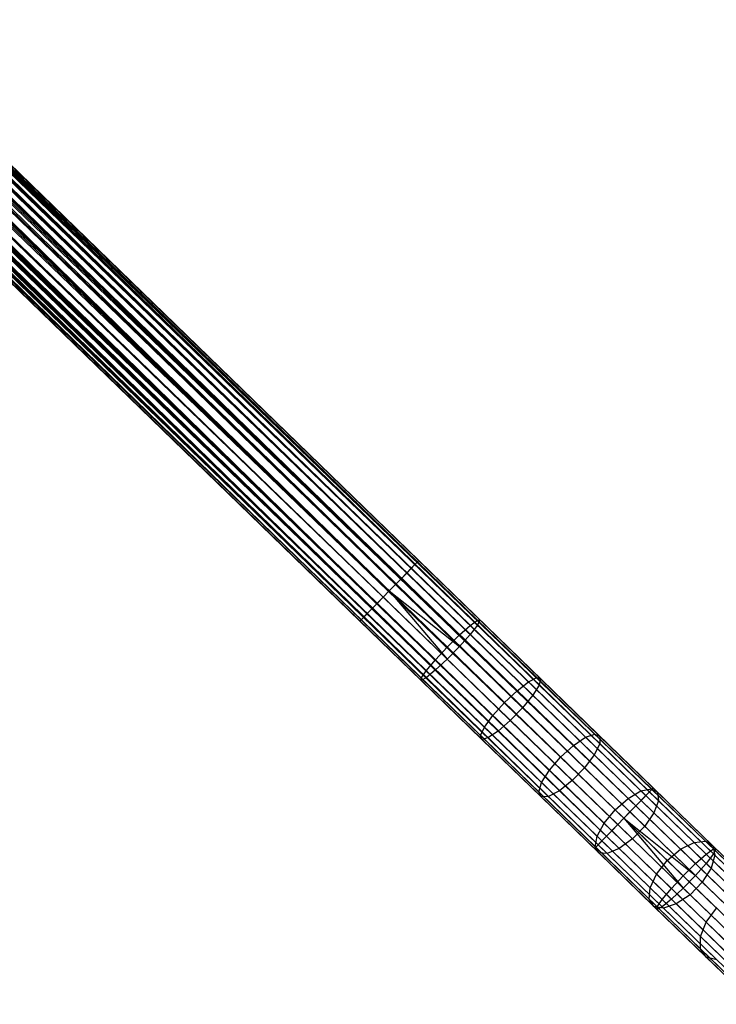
# Model space of a CAD drawing. Extents: x -189 to 189, y -189 to 189.
# Tile 369 of 591: x 107 to 123, y -122 to -98. Entities that reach past the tile are written whole.
import ezdxf

# ---------------------------------------------------------------- set-up
doc = ezdxf.new("R2010")
doc.units = 0
doc.header["$LTSCALE"] = 25.4
doc.layers.get('0').update_dxf_attribs({"linetype": 'CONTINUOUS'})

# ---------------------------------------------------------------- blocks, each defined once
blk = doc.blocks.new('CAMELEON-KENAI-C-12244_STL')
at = {"color": 0}
for p, q in [((121.585, -116.66, -9), (31.731, -29.414, -9.191)), ((121.585, -116.66, -9), (31.731, -29.414, -9.191)), ((121.674, -116.567, -9.395), (31.731, -29.414, -9.809)), ((121.674, -116.567, -9.395), (31.731, -29.414, -9.809)), ((121.644, -116.599, -9.809), (31.731, -29.414, -9.809)), ((121.644, -116.599, -9.809), (31.731, -29.414, -9.809)), ((121.674, -116.567, -9.395), (31.762, -29.382, -9.395)), ((121.674, -116.567, -9.395), (31.762, -29.382, -9.605)), ((121.585, -116.66, -9), (31.762, -29.382, -9.395)), ((121.585, -116.66, -9), (31.762, -29.382, -9.395)), ((121.674, -116.567, -9.395), (31.762, -29.382, -9.395)), ((121.674, -116.567, -9.395), (31.762, -29.382, -9.605)), ((31.478, -29.674, -8.691), (121.391, -116.859, -8.691)), ((31.478, -29.674, -8.691), (121.391, -116.859, -8.691)), ((31.478, -29.674, -8.691), (121.126, -117.132, -8.522)), ((31.478, -29.674, -8.691), (121.126, -117.132, -8.522)), ((121.499, -116.748, -10.169), (31.478, -29.674, -10.309)), ((121.499, -116.748, -10.169), (31.478, -29.674, -10.309)), ((121.265, -116.989, -10.414), (31.478, -29.674, -10.309)), ((121.265, -116.989, -10.414), (31.478, -29.674, -10.309)), ((31.587, -29.563, -8.831), (121.585, -116.66, -9)), ((31.587, -29.563, -8.831), (121.585, -116.66, -9)), ((31.587, -29.563, -8.831), (121.391, -116.859, -8.691)), ((31.587, -29.563, -8.831), (121.391, -116.859, -8.691)), ((121.644, -116.599, -9.809), (31.587, -29.563, -10.169)), ((121.644, -116.599, -9.809), (31.587, -29.563, -10.169)), ((121.499, -116.748, -10.169), (31.587, -29.563, -10.169)), ((121.499, -116.748, -10.169), (31.587, -29.563, -10.169)), ((31.672, -29.475, -9), (121.585, -116.66, -9)), ((31.672, -29.475, -9), (121.585, -116.66, -9)), ((121.644, -116.599, -9.809), (31.672, -29.475, -10)), ((121.644, -116.599, -9.809), (31.672, -29.475, -10)), ((31.352, -29.804, -8.586), (121.126, -117.132, -8.522)), ((31.352, -29.804, -8.586), (121.126, -117.132, -8.522)), ((121.265, -116.989, -10.414), (31.352, -29.804, -10.414)), ((121.265, -116.989, -10.414), (31.352, -29.804, -10.414)), ((31.069, -30.096, -8.5), (120.982, -117.281, -8.5)), ((31.069, -30.096, -8.5), (120.982, -117.281, -8.5)), ((31.069, -30.096, -10.5), (120.982, -117.281, -10.5)), ((31.069, -30.096, -10.5), (120.982, -117.281, -10.5)), ((31.069, -30.096, -10.5), (121.265, -116.989, -10.414)), ((31.069, -30.096, -10.5), (121.265, -116.989, -10.414)), ((121.126, -117.132, -8.522), (31.214, -29.947, -8.522)), ((121.126, -117.132, -8.522), (31.214, -29.947, -8.522)), ((31.214, -29.947, -10.478), (121.265, -116.989, -10.414)), ((31.214, -29.947, -10.478), (121.265, -116.989, -10.414)), ((30.925, -30.246, -8.522), (120.837, -117.431, -8.522)), ((30.925, -30.246, -8.522), (120.837, -117.431, -8.522)), ((30.925, -30.246, -8.522), (120.573, -117.703, -8.691)), ((30.925, -30.246, -8.522), (120.573, -117.703, -8.691)), ((30.925, -30.246, -10.478), (120.982, -117.281, -10.5)), ((30.925, -30.246, -10.478), (120.982, -117.281, -10.5)), ((120.699, -117.573, -10.414), (30.66, -30.518, -10.309)), ((120.699, -117.573, -10.414), (30.66, -30.518, -10.309)), ((120.573, -117.703, -8.691), (30.66, -30.518, -8.691)), ((30.66, -30.518, -8.691), (120.379, -117.903, -9)), ((30.66, -30.518, -8.691), (120.379, -117.903, -9)), ((120.573, -117.703, -8.691), (30.66, -30.518, -8.691)), ((120.699, -117.573, -10.414), (30.786, -30.388, -10.414)), ((30.786, -30.388, -10.414), (120.982, -117.281, -10.5)), ((120.699, -117.573, -10.414), (30.786, -30.388, -10.414)), ((30.786, -30.388, -8.586), (120.573, -117.703, -8.691)), ((30.786, -30.388, -8.586), (120.573, -117.703, -8.691)), ((30.786, -30.388, -10.414), (120.982, -117.281, -10.5)), ((120.32, -117.964, -9.809), (30.377, -30.81, -9.605)), ((120.32, -117.964, -9.809), (30.377, -30.81, -9.395)), ((120.32, -117.964, -9.809), (30.377, -30.81, -9.605)), ((120.32, -117.964, -9.809), (30.377, -30.81, -9.395)), ((120.289, -117.995, -9.395), (30.377, -30.81, -9.395)), ((120.289, -117.995, -9.395), (30.377, -30.81, -9.395)), ((120.464, -117.815, -10.169), (30.407, -30.779, -9.809)), ((120.464, -117.815, -10.169), (30.407, -30.779, -9.809)), ((120.32, -117.964, -9.809), (30.407, -30.779, -9.809)), ((120.32, -117.964, -9.809), (30.407, -30.779, -9.809)), ((120.289, -117.995, -9.395), (30.407, -30.779, -9.191)), ((120.289, -117.995, -9.395), (30.407, -30.779, -9.191)), ((120.379, -117.903, -9), (30.407, -30.779, -9.191)), ((120.379, -117.903, -9), (30.407, -30.779, -9.191)), ((120.464, -117.815, -10.169), (30.466, -30.718, -10)), ((120.464, -117.815, -10.169), (30.466, -30.718, -10)), ((120.379, -117.903, -9), (30.466, -30.718, -9)), ((120.379, -117.903, -9), (30.466, -30.718, -9)), ((120.699, -117.573, -10.414), (30.552, -30.63, -10.169)), ((120.699, -117.573, -10.414), (30.552, -30.63, -10.169)), ((120.464, -117.815, -10.169), (30.552, -30.63, -10.169)), ((120.464, -117.815, -10.169), (30.552, -30.63, -10.169)), ((30.552, -30.63, -8.831), (120.379, -117.903, -9)), ((30.552, -30.63, -8.831), (120.379, -117.903, -9)), ((45.456, -42.84, -160), (116.062, -111.305, -160)), ((45.456, -42.84, -160), (116.062, -111.305, -160)), ((45.456, -42.84, -159), (115.977, -111.393, -158.831)), ((45.456, -42.84, -159), (115.977, -111.393, -158.831)), ((45.515, -42.779, -159.809), (116.062, -111.305, -160)), ((45.515, -42.779, -159.809), (116.062, -111.305, -160)), ((45.515, -42.779, -159.809), (116.152, -111.213, -159.605)), ((45.515, -42.779, -159.809), (116.152, -111.213, -159.605)), ((45.515, -42.779, -159.191), (116.122, -111.244, -159.191)), ((45.515, -42.779, -159.191), (116.122, -111.244, -159.191)), ((45.515, -42.779, -159.191), (115.977, -111.393, -158.831)), ((45.515, -42.779, -159.191), (115.977, -111.393, -158.831)), ((45.545, -42.748, -159.605), (116.152, -111.213, -159.605)), ((45.545, -42.748, -159.605), (116.152, -111.213, -159.605)), ((45.545, -42.748, -159.605), (116.122, -111.244, -159.191)), ((45.545, -42.748, -159.605), (116.122, -111.244, -159.191)), ((45.545, -42.748, -159.395), (116.122, -111.244, -159.191)), ((45.545, -42.748, -159.395), (116.122, -111.244, -159.191)), ((45.262, -43.04, -160.309), (115.869, -111.505, -160.309)), ((45.262, -43.04, -160.309), (115.869, -111.505, -160.309)), ((45.262, -43.04, -158.691), (115.743, -111.635, -158.586)), ((45.262, -43.04, -158.691), (115.743, -111.635, -158.586)), ((45.371, -42.929, -160.169), (115.869, -111.505, -160.309)), ((45.371, -42.929, -160.169), (115.869, -111.505, -160.309)), ((45.371, -42.929, -160.169), (116.062, -111.305, -160)), ((45.371, -42.929, -160.169), (116.062, -111.305, -160)), ((45.371, -42.929, -158.831), (115.977, -111.393, -158.831)), ((45.371, -42.929, -158.831), (115.977, -111.393, -158.831)), ((45.371, -42.929, -158.831), (115.743, -111.635, -158.586)), ((45.371, -42.929, -158.831), (115.743, -111.635, -158.586)), ((44.998, -43.313, -160.478), (115.604, -111.777, -160.478)), ((44.998, -43.313, -160.478), (115.604, -111.777, -160.478)), ((44.998, -43.313, -158.522), (115.46, -111.927, -158.5)), ((44.998, -43.313, -158.522), (115.46, -111.927, -158.5)), ((45.136, -43.17, -160.414), (115.604, -111.777, -160.478)), ((45.136, -43.17, -160.414), (115.604, -111.777, -160.478)), ((45.136, -43.17, -160.414), (115.869, -111.505, -160.309)), ((45.136, -43.17, -160.414), (115.869, -111.505, -160.309)), ((45.136, -43.17, -158.586), (115.743, -111.635, -158.586)), ((45.136, -43.17, -158.586), (115.743, -111.635, -158.586)), ((45.136, -43.17, -158.586), (115.46, -111.927, -158.5)), ((45.136, -43.17, -158.586), (115.46, -111.927, -158.5)), ((115.46, -111.927, -158.5), (44.853, -43.462, -158.5)), ((44.853, -43.462, -158.5), (115.176, -112.219, -158.586)), ((44.853, -43.462, -158.5), (115.176, -112.219, -158.586)), ((44.853, -43.462, -160.5), (115.46, -111.927, -160.5)), ((44.853, -43.462, -160.5), (115.46, -111.927, -160.5)), ((115.46, -111.927, -158.5), (44.853, -43.462, -158.5)), ((44.57, -43.754, -158.586), (115.176, -112.219, -158.586)), ((44.57, -43.754, -158.586), (115.176, -112.219, -158.586)), ((44.57, -43.754, -158.586), (114.942, -112.46, -158.831)), ((44.57, -43.754, -158.586), (114.942, -112.46, -158.831)), ((44.57, -43.754, -160.414), (115.05, -112.349, -160.309)), ((44.57, -43.754, -160.414), (115.05, -112.349, -160.309)), ((44.57, -43.754, -160.414), (115.315, -112.076, -160.478)), ((44.57, -43.754, -160.414), (115.315, -112.076, -160.478)), ((44.708, -43.611, -158.522), (115.176, -112.219, -158.586)), ((44.708, -43.611, -158.522), (115.176, -112.219, -158.586)), ((44.708, -43.611, -160.478), (115.315, -112.076, -160.478)), ((44.708, -43.611, -160.478), (115.315, -112.076, -160.478)), ((44.336, -43.996, -158.831), (114.942, -112.46, -158.831)), ((44.336, -43.996, -158.831), (114.942, -112.46, -158.831)), ((44.336, -43.996, -158.831), (114.798, -112.61, -159.191)), ((44.336, -43.996, -158.831), (114.798, -112.61, -159.191)), ((44.336, -43.996, -160.169), (114.857, -112.548, -160)), ((44.336, -43.996, -160.169), (114.857, -112.548, -160)), ((44.336, -43.996, -160.169), (115.05, -112.349, -160.309)), ((44.336, -43.996, -160.169), (115.05, -112.349, -160.309)), ((44.444, -43.884, -158.691), (114.942, -112.46, -158.831)), ((44.444, -43.884, -158.691), (114.942, -112.46, -158.831)), ((44.444, -43.884, -160.309), (115.05, -112.349, -160.309)), ((44.444, -43.884, -160.309), (115.05, -112.349, -160.309)), ((44.161, -44.176, -159.395), (114.767, -112.641, -159.605)), ((44.161, -44.176, -159.395), (114.767, -112.641, -159.605)), ((44.161, -44.176, -159.605), (114.767, -112.641, -159.605)), ((44.161, -44.176, -159.605), (114.767, -112.641, -159.605)), ((44.191, -44.145, -159.191), (114.798, -112.61, -159.191)), ((44.191, -44.145, -159.191), (114.798, -112.61, -159.191)), ((44.191, -44.145, -159.191), (114.767, -112.641, -159.605)), ((44.191, -44.145, -159.191), (114.767, -112.641, -159.605)), ((44.191, -44.145, -159.809), (114.767, -112.641, -159.605)), ((44.191, -44.145, -159.809), (114.767, -112.641, -159.605)), ((44.191, -44.145, -159.809), (114.857, -112.548, -160)), ((44.191, -44.145, -159.809), (114.857, -112.548, -160)), ((44.25, -44.084, -159), (114.798, -112.61, -159.191)), ((44.25, -44.084, -159), (114.798, -112.61, -159.191)), ((44.25, -44.084, -160), (114.857, -112.548, -160)), ((44.25, -44.084, -160), (114.857, -112.548, -160)), ((116.122, -111.244, -159.191), (115.977, -111.393, -158.831)), ((116.122, -111.244, -159.191), (115.977, -111.393, -158.831)), ((116.062, -111.305, -160), (116.152, -111.213, -159.605)), ((116.062, -111.305, -160), (116.152, -111.213, -159.605)), ((116.152, -111.213, -159.605), (116.122, -111.244, -159.191)), ((116.152, -111.213, -159.605), (116.122, -111.244, -159.191)), ((116.122, -111.244, -159.191), (117.534, -112.613, -159.092)), ((116.122, -111.244, -159.191), (117.534, -112.613, -159.092)), ((116.152, -111.213, -159.605), (117.594, -112.611, -159.504)), ((116.152, -111.213, -159.605), (117.594, -112.611, -159.504)), ((115.604, -111.777, -160.478), (115.869, -111.505, -160.309)), ((115.604, -111.777, -160.478), (115.869, -111.505, -160.309)), ((115.977, -111.393, -158.831), (115.743, -111.635, -158.586)), ((115.977, -111.393, -158.831), (115.743, -111.635, -158.586)), ((115.869, -111.505, -160.309), (116.062, -111.305, -160)), ((115.869, -111.505, -160.309), (116.062, -111.305, -160)), ((115.869, -111.505, -160.309), (117.361, -112.952, -160.205)), ((115.869, -111.505, -160.309), (117.361, -112.952, -160.205)), ((115.977, -111.393, -158.831), (117.363, -112.738, -158.734)), ((115.977, -111.393, -158.831), (117.363, -112.738, -158.734)), ((116.062, -111.305, -160), (117.533, -112.731, -159.897)), ((116.062, -111.305, -160), (117.533, -112.731, -159.897)), ((115.743, -111.635, -158.586), (115.46, -111.927, -158.5)), ((115.743, -111.635, -158.586), (115.46, -111.927, -158.5)), ((115.743, -111.635, -158.586), (117.112, -112.962, -158.491)), ((115.743, -111.635, -158.586), (117.112, -112.962, -158.491)), ((115.46, -111.927, -158.5), (115.176, -112.219, -158.586)), ((115.46, -111.927, -158.5), (115.176, -112.219, -158.586)), ((115.315, -112.076, -160.478), (115.46, -111.927, -160.5)), ((115.315, -112.076, -160.478), (115.46, -111.927, -160.5)), ((115.46, -111.927, -160.5), (115.604, -111.777, -160.478)), ((115.46, -111.927, -160.5), (115.604, -111.777, -160.478)), ((115.46, -111.927, -160.5), (116.819, -113.535, -160.373)), ((115.46, -111.927, -160.5), (116.819, -113.535, -160.373)), ((115.46, -111.927, -160.5), (117.109, -113.236, -160.373)), ((115.46, -111.927, -160.5), (117.109, -113.236, -160.373)), ((115.46, -111.927, -158.5), (116.822, -113.248, -158.405)), ((115.46, -111.927, -158.5), (116.822, -113.248, -158.405)), ((115.604, -111.777, -160.478), (117.109, -113.236, -160.373)), ((115.604, -111.777, -160.478), (117.109, -113.236, -160.373)), ((115.176, -112.219, -158.586), (114.942, -112.46, -158.831)), ((115.176, -112.219, -158.586), (114.942, -112.46, -158.831)), ((115.05, -112.349, -160.309), (115.315, -112.076, -160.478)), ((115.05, -112.349, -160.309), (115.315, -112.076, -160.478)), ((115.176, -112.219, -158.586), (116.545, -113.546, -158.491)), ((115.176, -112.219, -158.586), (116.545, -113.546, -158.491)), ((115.315, -112.076, -160.478), (116.819, -113.535, -160.373)), ((115.315, -112.076, -160.478), (116.819, -113.535, -160.373)), ((114.942, -112.46, -158.831), (114.798, -112.61, -159.191)), ((114.942, -112.46, -158.831), (114.798, -112.61, -159.191)), ((114.857, -112.548, -160), (115.05, -112.349, -160.309)), ((114.857, -112.548, -160), (115.05, -112.349, -160.309)), ((114.942, -112.46, -158.831), (116.329, -113.805, -158.734)), ((114.942, -112.46, -158.831), (116.329, -113.805, -158.734)), ((115.05, -112.349, -160.309), (116.543, -113.796, -160.205)), ((115.05, -112.349, -160.309), (116.543, -113.796, -160.205)), ((114.767, -112.641, -159.605), (114.857, -112.548, -160)), ((114.767, -112.641, -159.605), (114.857, -112.548, -160)), ((114.798, -112.61, -159.191), (114.767, -112.641, -159.605)), ((114.798, -112.61, -159.191), (114.767, -112.641, -159.605)), ((114.767, -112.641, -159.605), (116.209, -114.039, -159.504)), ((114.767, -112.641, -159.605), (116.209, -114.039, -159.504)), ((114.798, -112.61, -159.191), (116.21, -113.979, -159.092)), ((114.798, -112.61, -159.191), (116.21, -113.979, -159.092)), ((114.857, -112.548, -160), (116.327, -113.974, -159.897)), ((114.857, -112.548, -160), (116.327, -113.974, -159.897)), ((117.363, -112.738, -158.734), (117.534, -112.613, -159.092)), ((117.363, -112.738, -158.734), (117.534, -112.613, -159.092)), ((117.594, -112.611, -159.504), (117.533, -112.731, -159.897)), ((117.594, -112.611, -159.504), (117.533, -112.731, -159.897)), ((117.534, -112.613, -159.092), (117.594, -112.611, -159.504)), ((117.534, -112.613, -159.092), (117.594, -112.611, -159.504)), ((118.932, -113.969, -158.798), (117.534, -112.613, -159.092)), ((118.932, -113.969, -158.798), (117.534, -112.613, -159.092)), ((119.021, -113.995, -159.203), (117.594, -112.611, -159.504)), ((119.021, -113.995, -159.203), (117.594, -112.611, -159.504)), ((117.112, -112.962, -158.491), (117.363, -112.738, -158.734)), ((117.112, -112.962, -158.491), (117.363, -112.738, -158.734)), ((117.533, -112.731, -159.897), (117.361, -112.952, -160.205)), ((117.533, -112.731, -159.897), (117.361, -112.952, -160.205)), ((118.736, -114.068, -158.445), (117.363, -112.738, -158.734)), ((118.736, -114.068, -158.445), (117.363, -112.738, -158.734)), ((118.988, -114.142, -159.591), (117.533, -112.731, -159.897)), ((118.988, -114.142, -159.591), (117.533, -112.731, -159.897)), ((116.822, -113.248, -158.405), (117.112, -112.962, -158.491)), ((116.822, -113.248, -158.405), (117.112, -112.962, -158.491)), ((117.361, -112.952, -160.205), (117.109, -113.236, -160.373)), ((117.361, -112.952, -160.205), (117.109, -113.236, -160.373)), ((118.467, -114.276, -158.206), (117.112, -112.962, -158.491)), ((118.467, -114.276, -158.206), (117.112, -112.962, -158.491)), ((118.839, -114.385, -159.894), (117.361, -112.952, -160.205)), ((118.839, -114.385, -159.894), (117.361, -112.952, -160.205)), ((116.545, -113.546, -158.491), (116.822, -113.248, -158.405)), ((116.545, -113.546, -158.491), (116.822, -113.248, -158.405)), ((117.109, -113.236, -160.373), (116.819, -113.535, -160.373)), ((117.109, -113.236, -160.373), (116.819, -113.535, -160.373)), ((116.822, -113.248, -158.405), (118.171, -114.556, -158.121)), ((116.822, -113.248, -158.405), (118.171, -114.556, -158.121)), ((118.598, -114.681, -160.059), (117.109, -113.236, -160.373)), ((118.598, -114.681, -160.059), (117.109, -113.236, -160.373)), ((116.329, -113.805, -158.734), (116.545, -113.546, -158.491)), ((116.329, -113.805, -158.734), (116.545, -113.546, -158.491)), ((116.819, -113.535, -160.373), (116.543, -113.796, -160.205)), ((116.819, -113.535, -160.373), (116.543, -113.796, -160.205)), ((117.9, -114.86, -158.206), (116.545, -113.546, -158.491)), ((117.9, -114.86, -158.206), (116.545, -113.546, -158.491)), ((118.309, -114.979, -160.059), (116.819, -113.535, -160.373)), ((118.309, -114.979, -160.059), (116.819, -113.535, -160.373)), ((116.21, -113.979, -159.092), (116.329, -113.805, -158.734)), ((116.21, -113.979, -159.092), (116.329, -113.805, -158.734)), ((116.543, -113.796, -160.205), (116.327, -113.974, -159.897)), ((116.543, -113.796, -160.205), (116.327, -113.974, -159.897)), ((117.701, -115.135, -158.445), (116.329, -113.805, -158.734)), ((117.701, -115.135, -158.445), (116.329, -113.805, -158.734)), ((118.02, -115.228, -159.894), (116.543, -113.796, -160.205)), ((118.02, -115.228, -159.894), (116.543, -113.796, -160.205)), ((116.327, -113.974, -159.897), (116.209, -114.039, -159.504)), ((116.327, -113.974, -159.897), (116.209, -114.039, -159.504)), ((116.209, -114.039, -159.504), (116.21, -113.979, -159.092)), ((116.209, -114.039, -159.504), (116.21, -113.979, -159.092)), ((117.637, -115.423, -159.203), (116.209, -114.039, -159.504)), ((117.637, -115.423, -159.203), (116.209, -114.039, -159.504)), ((117.608, -115.335, -158.798), (116.21, -113.979, -159.092)), ((117.608, -115.335, -158.798), (116.21, -113.979, -159.092)), ((117.782, -115.385, -159.591), (116.327, -113.974, -159.897)), ((117.782, -115.385, -159.591), (116.327, -113.974, -159.897)), ((118.467, -114.276, -158.206), (118.736, -114.068, -158.445)), ((118.467, -114.276, -158.206), (118.736, -114.068, -158.445)), ((118.736, -114.068, -158.445), (118.932, -113.969, -158.798)), ((118.736, -114.068, -158.445), (118.932, -113.969, -158.798)), ((120.081, -115.373, -157.966), (118.736, -114.068, -158.445)), ((120.081, -115.373, -157.966), (118.736, -114.068, -158.445)), ((118.932, -113.969, -158.798), (119.021, -113.995, -159.203)), ((120.302, -115.297, -158.31), (118.932, -113.969, -158.798)), ((120.302, -115.297, -158.31), (118.932, -113.969, -158.798)), ((118.932, -113.969, -158.798), (119.021, -113.995, -159.203)), ((119.021, -113.995, -159.203), (118.988, -114.142, -159.591)), ((119.021, -113.995, -159.203), (118.988, -114.142, -159.591)), ((120.42, -115.351, -158.705), (119.021, -113.995, -159.203)), ((120.42, -115.351, -158.705), (119.021, -113.995, -159.203)), ((118.171, -114.556, -158.121), (118.467, -114.276, -158.206)), ((118.171, -114.556, -158.121), (118.467, -114.276, -158.206)), ((119.795, -115.564, -157.733), (118.467, -114.276, -158.206)), ((119.795, -115.564, -157.733), (118.467, -114.276, -158.206)), ((118.988, -114.142, -159.591), (118.839, -114.385, -159.894)), ((118.988, -114.142, -159.591), (118.839, -114.385, -159.894)), ((120.414, -115.525, -159.083), (118.988, -114.142, -159.591)), ((120.414, -115.525, -159.083), (118.988, -114.142, -159.591)), ((118.839, -114.385, -159.894), (118.598, -114.681, -160.059)), ((118.839, -114.385, -159.894), (118.598, -114.681, -160.059)), ((120.286, -115.788, -159.378), (118.839, -114.385, -159.894)), ((120.286, -115.788, -159.378), (118.839, -114.385, -159.894)), ((117.9, -114.86, -158.206), (118.171, -114.556, -158.121)), ((117.9, -114.86, -158.206), (118.171, -114.556, -158.121)), ((118.171, -114.556, -158.121), (119.493, -115.838, -157.65)), ((118.171, -114.556, -158.121), (119.493, -115.838, -157.65)), ((118.598, -114.681, -160.059), (118.309, -114.979, -160.059)), ((118.598, -114.681, -160.059), (118.309, -114.979, -160.059)), ((120.058, -116.096, -159.54), (118.598, -114.681, -160.059)), ((120.058, -116.096, -159.54), (118.598, -114.681, -160.059)), ((117.701, -115.135, -158.445), (117.9, -114.86, -158.206)), ((117.701, -115.135, -158.445), (117.9, -114.86, -158.206)), ((119.228, -116.148, -157.733), (117.9, -114.86, -158.206)), ((119.228, -116.148, -157.733), (117.9, -114.86, -158.206)), ((118.309, -114.979, -160.059), (118.02, -115.228, -159.894)), ((118.309, -114.979, -160.059), (118.02, -115.228, -159.894)), ((119.768, -116.394, -159.54), (118.309, -114.979, -160.059)), ((119.768, -116.394, -159.54), (118.309, -114.979, -160.059)), ((117.608, -115.335, -158.798), (117.701, -115.135, -158.445)), ((117.608, -115.335, -158.798), (117.701, -115.135, -158.445)), ((119.046, -116.44, -157.966), (117.701, -115.135, -158.445)), ((119.046, -116.44, -157.966), (117.701, -115.135, -158.445)), ((118.02, -115.228, -159.894), (117.782, -115.385, -159.591)), ((118.02, -115.228, -159.894), (117.782, -115.385, -159.591)), ((119.468, -116.632, -159.378), (118.02, -115.228, -159.894)), ((119.468, -116.632, -159.378), (118.02, -115.228, -159.894)), ((117.637, -115.423, -159.203), (117.608, -115.335, -158.798)), ((118.978, -116.663, -158.31), (117.608, -115.335, -158.798)), ((117.637, -115.423, -159.203), (117.608, -115.335, -158.798)), ((118.978, -116.663, -158.31), (117.608, -115.335, -158.798)), ((117.782, -115.385, -159.591), (117.637, -115.423, -159.203)), ((117.782, -115.385, -159.591), (117.637, -115.423, -159.203)), ((119.035, -116.779, -158.705), (117.637, -115.423, -159.203)), ((119.035, -116.779, -158.705), (117.637, -115.423, -159.203)), ((119.209, -116.768, -159.083), (117.782, -115.385, -159.591)), ((119.209, -116.768, -159.083), (117.782, -115.385, -159.591)), ((119.795, -115.564, -157.733), (120.081, -115.373, -157.966)), ((119.795, -115.564, -157.733), (120.081, -115.373, -157.966)), ((120.081, -115.373, -157.966), (120.302, -115.297, -158.31)), ((120.081, -115.373, -157.966), (120.302, -115.297, -158.31)), ((121.385, -116.637, -157.303), (120.081, -115.373, -157.966)), ((121.385, -116.637, -157.303), (120.081, -115.373, -157.966)), ((120.302, -115.297, -158.31), (120.42, -115.351, -158.705)), ((121.63, -116.585, -157.635), (120.302, -115.297, -158.31)), ((121.63, -116.585, -157.635), (120.302, -115.297, -158.31)), ((120.302, -115.297, -158.31), (120.42, -115.351, -158.705)), ((120.42, -115.351, -158.705), (120.414, -115.525, -159.083)), ((120.42, -115.351, -158.705), (120.414, -115.525, -159.083)), ((121.776, -116.666, -158.015), (120.42, -115.351, -158.705)), ((121.776, -116.666, -158.015), (120.42, -115.351, -158.705)), ((119.493, -115.838, -157.65), (119.795, -115.564, -157.733)), ((119.493, -115.838, -157.65), (119.795, -115.564, -157.733)), ((121.082, -116.812, -157.078), (119.795, -115.564, -157.733)), ((121.082, -116.812, -157.078), (119.795, -115.564, -157.733)), ((120.414, -115.525, -159.083), (120.286, -115.788, -159.378)), ((120.414, -115.525, -159.083), (120.286, -115.788, -159.378)), ((121.797, -116.866, -158.38), (120.414, -115.525, -159.083)), ((121.797, -116.866, -158.38), (120.414, -115.525, -159.083)), ((119.228, -116.148, -157.733), (119.493, -115.838, -157.65)), ((119.228, -116.148, -157.733), (119.493, -115.838, -157.65)), ((119.493, -115.838, -157.65), (120.775, -117.081, -156.998)), ((119.493, -115.838, -157.65), (120.775, -117.081, -156.998)), ((120.286, -115.788, -159.378), (120.058, -116.096, -159.54)), ((120.286, -115.788, -159.378), (120.058, -116.096, -159.54)), ((121.69, -117.149, -158.664), (120.286, -115.788, -159.378)), ((121.69, -117.149, -158.664), (120.286, -115.788, -159.378)), ((119.046, -116.44, -157.966), (119.228, -116.148, -157.733)), ((119.046, -116.44, -157.966), (119.228, -116.148, -157.733)), ((120.516, -117.396, -157.078), (119.228, -116.148, -157.733)), ((120.516, -117.396, -157.078), (119.228, -116.148, -157.733)), ((120.058, -116.096, -159.54), (119.768, -116.394, -159.54)), ((120.058, -116.096, -159.54), (119.768, -116.394, -159.54)), ((121.473, -117.468, -158.82), (120.058, -116.096, -159.54)), ((121.473, -117.468, -158.82), (120.058, -116.096, -159.54)), ((119.768, -116.394, -159.54), (119.468, -116.632, -159.378)), ((119.768, -116.394, -159.54), (119.468, -116.632, -159.378)), ((121.183, -117.766, -158.82), (119.768, -116.394, -159.54)), ((121.183, -117.766, -158.82), (119.768, -116.394, -159.54)), ((118.978, -116.663, -158.31), (119.046, -116.44, -157.966)), ((118.978, -116.663, -158.31), (119.046, -116.44, -157.966)), ((120.35, -117.704, -157.303), (119.046, -116.44, -157.966)), ((120.35, -117.704, -157.303), (119.046, -116.44, -157.966)), ((119.468, -116.632, -159.378), (119.209, -116.768, -159.083)), ((119.468, -116.632, -159.378), (119.209, -116.768, -159.083)), ((120.872, -117.993, -158.664), (119.468, -116.632, -159.378)), ((120.872, -117.993, -158.664), (119.468, -116.632, -159.378)), ((121.082, -116.812, -157.078), (121.385, -116.637, -157.303)), ((121.082, -116.812, -157.078), (121.385, -116.637, -157.303)), ((121.385, -116.637, -157.303), (121.63, -116.585, -157.635)), ((121.385, -116.637, -157.303), (121.63, -116.585, -157.635)), ((122.634, -117.849, -156.461), (121.385, -116.637, -157.303)), ((122.634, -117.849, -156.461), (121.385, -116.637, -157.303)), ((121.644, -116.599, -9.809), (121.499, -116.748, -10.169)), ((121.644, -116.599, -9.809), (121.499, -116.748, -10.169)), ((121.585, -116.66, -9), (121.674, -116.567, -9.395)), ((121.585, -116.66, -9), (121.674, -116.567, -9.395)), ((121.63, -116.585, -157.635), (121.776, -116.666, -158.015)), ((122.903, -117.82, -156.777), (121.63, -116.585, -157.635)), ((122.903, -117.82, -156.777), (121.63, -116.585, -157.635)), ((121.63, -116.585, -157.635), (121.776, -116.666, -158.015)), ((121.674, -116.567, -9.395), (121.644, -116.599, -9.809)), ((121.674, -116.567, -9.395), (121.644, -116.599, -9.809)), ((121.644, -116.599, -9.809), (123.091, -118.002, -9.912)), ((121.644, -116.599, -9.809), (123.091, -118.002, -9.912)), ((121.674, -116.567, -9.395), (123.151, -118, -9.501)), ((121.674, -116.567, -9.395), (123.151, -118, -9.501)), ((119.035, -116.779, -158.705), (118.978, -116.663, -158.31)), ((120.306, -117.951, -157.635), (118.978, -116.663, -158.31)), ((119.035, -116.779, -158.705), (118.978, -116.663, -158.31)), ((120.306, -117.951, -157.635), (118.978, -116.663, -158.31)), ((119.209, -116.768, -159.083), (119.035, -116.779, -158.705)), ((119.209, -116.768, -159.083), (119.035, -116.779, -158.705)), ((120.391, -118.094, -158.015), (119.035, -116.779, -158.705)), ((120.391, -118.094, -158.015), (119.035, -116.779, -158.705)), ((120.591, -118.109, -158.38), (119.209, -116.768, -159.083)), ((120.591, -118.109, -158.38), (119.209, -116.768, -159.083)), ((120.775, -117.081, -156.998), (121.082, -116.812, -157.078)), ((120.775, -117.081, -156.998), (121.082, -116.812, -157.078)), ((122.316, -118.009, -156.247), (121.082, -116.812, -157.078)), ((122.316, -118.009, -156.247), (121.082, -116.812, -157.078)), ((121.126, -117.132, -8.522), (121.391, -116.859, -8.691)), ((121.126, -117.132, -8.522), (121.391, -116.859, -8.691)), ((121.499, -116.748, -10.169), (121.265, -116.989, -10.414)), ((121.499, -116.748, -10.169), (121.265, -116.989, -10.414)), ((121.391, -116.859, -8.691), (121.585, -116.66, -9)), ((121.391, -116.859, -8.691), (121.585, -116.66, -9)), ((121.391, -116.859, -8.691), (122.92, -118.342, -8.8)), ((121.391, -116.859, -8.691), (122.92, -118.342, -8.8)), ((121.499, -116.748, -10.169), (122.92, -118.125, -10.271)), ((121.499, -116.748, -10.169), (122.92, -118.125, -10.271)), ((121.585, -116.66, -9), (123.091, -118.12, -9.108)), ((121.585, -116.66, -9), (123.091, -118.12, -9.108)), ((121.797, -116.866, -158.38), (121.69, -117.149, -158.664)), ((121.797, -116.866, -158.38), (121.69, -117.149, -158.664)), ((121.776, -116.666, -158.015), (121.797, -116.866, -158.38)), ((123.076, -117.927, -157.14), (121.776, -116.666, -158.015)), ((123.076, -117.927, -157.14), (121.776, -116.666, -158.015)), ((121.776, -116.666, -158.015), (121.797, -116.866, -158.38)), ((123.123, -118.151, -157.487), (121.797, -116.866, -158.38)), ((123.123, -118.151, -157.487), (121.797, -116.866, -158.38)), ((120.516, -117.396, -157.078), (120.775, -117.081, -156.998)), ((120.516, -117.396, -157.078), (120.775, -117.081, -156.998)), ((120.775, -117.081, -156.998), (122.003, -118.272, -156.171)), ((120.775, -117.081, -156.998), (122.003, -118.272, -156.171)), ((121.265, -116.989, -10.414), (120.982, -117.281, -10.5)), ((121.265, -116.989, -10.414), (120.982, -117.281, -10.5)), ((121.265, -116.989, -10.414), (122.667, -118.349, -10.514)), ((121.265, -116.989, -10.414), (122.667, -118.349, -10.514)), ((120.982, -117.281, -10.5), (120.699, -117.573, -10.414)), ((120.982, -117.281, -10.5), (120.699, -117.573, -10.414)), ((120.837, -117.431, -8.522), (120.982, -117.281, -8.5)), ((120.837, -117.431, -8.522), (120.982, -117.281, -8.5)), ((120.982, -117.281, -8.5), (121.126, -117.132, -8.522)), ((120.982, -117.281, -8.5), (121.126, -117.132, -8.522)), ((120.982, -117.281, -8.5), (122.668, -118.627, -8.632)), ((120.982, -117.281, -8.5), (122.668, -118.627, -8.632)), ((120.982, -117.281, -8.5), (122.379, -118.925, -8.632)), ((120.982, -117.281, -8.5), (122.379, -118.925, -8.632)), ((120.982, -117.281, -10.5), (122.378, -118.635, -10.6)), ((120.982, -117.281, -10.5), (122.378, -118.635, -10.6)), ((121.126, -117.132, -8.522), (122.668, -118.627, -8.632)), ((121.126, -117.132, -8.522), (122.668, -118.627, -8.632)), ((121.69, -117.149, -158.664), (121.473, -117.468, -158.82)), ((121.69, -117.149, -158.664), (121.473, -117.468, -158.82)), ((123.035, -118.454, -157.758), (121.69, -117.149, -158.664)), ((123.035, -118.454, -157.758), (121.69, -117.149, -158.664)), ((120.35, -117.704, -157.303), (120.516, -117.396, -157.078)), ((120.35, -117.704, -157.303), (120.516, -117.396, -157.078)), ((121.75, -118.593, -156.247), (120.516, -117.396, -157.078)), ((121.75, -118.593, -156.247), (120.516, -117.396, -157.078)), ((120.573, -117.703, -8.691), (120.837, -117.431, -8.522)), ((120.573, -117.703, -8.691), (120.837, -117.431, -8.522)), ((120.837, -117.431, -8.522), (122.379, -118.925, -8.632)), ((120.837, -117.431, -8.522), (122.379, -118.925, -8.632)), ((121.473, -117.468, -158.82), (121.183, -117.766, -158.82)), ((121.473, -117.468, -158.82), (121.183, -117.766, -158.82)), ((122.829, -118.783, -157.907), (121.473, -117.468, -158.82)), ((122.829, -118.783, -157.907), (121.473, -117.468, -158.82)), ((120.306, -117.951, -157.635), (120.35, -117.704, -157.303)), ((120.306, -117.951, -157.635), (120.35, -117.704, -157.303)), ((121.6, -118.916, -156.461), (120.35, -117.704, -157.303)), ((121.6, -118.916, -156.461), (120.35, -117.704, -157.303)), ((120.379, -117.903, -9), (120.573, -117.703, -8.691)), ((120.379, -117.903, -9), (120.573, -117.703, -8.691)), ((120.699, -117.573, -10.414), (120.464, -117.815, -10.169)), ((120.699, -117.573, -10.414), (120.464, -117.815, -10.169)), ((120.573, -117.703, -8.691), (122.102, -119.186, -8.8)), ((120.573, -117.703, -8.691), (122.102, -119.186, -8.8)), ((120.699, -117.573, -10.414), (122.101, -118.933, -10.514)), ((120.699, -117.573, -10.414), (122.101, -118.933, -10.514)), ((121.183, -117.766, -158.82), (120.872, -117.993, -158.664)), ((121.183, -117.766, -158.82), (120.872, -117.993, -158.664)), ((122.54, -119.082, -157.907), (121.183, -117.766, -158.82)), ((122.54, -119.082, -157.907), (121.183, -117.766, -158.82)), ((120.289, -117.995, -9.395), (120.379, -117.903, -9)), ((120.289, -117.995, -9.395), (120.379, -117.903, -9)), ((120.32, -117.964, -9.809), (120.289, -117.995, -9.395)), ((120.32, -117.964, -9.809), (120.289, -117.995, -9.395)), ((120.289, -117.995, -9.395), (121.767, -119.428, -9.501)), ((120.289, -117.995, -9.395), (121.767, -119.428, -9.501)), ((120.391, -118.094, -158.015), (120.306, -117.951, -157.635)), ((121.579, -119.185, -156.777), (120.306, -117.951, -157.635)), ((120.391, -118.094, -158.015), (120.306, -117.951, -157.635)), ((121.579, -119.185, -156.777), (120.306, -117.951, -157.635)), ((120.464, -117.815, -10.169), (120.32, -117.964, -9.809)), ((120.464, -117.815, -10.169), (120.32, -117.964, -9.809)), ((120.32, -117.964, -9.809), (121.767, -119.367, -9.912)), ((120.32, -117.964, -9.809), (121.767, -119.367, -9.912)), ((120.379, -117.903, -9), (121.885, -119.364, -9.108)), ((120.379, -117.903, -9), (121.885, -119.364, -9.108)), ((120.464, -117.815, -10.169), (121.885, -119.192, -10.271)), ((120.464, -117.815, -10.169), (121.885, -119.192, -10.271)), ((120.872, -117.993, -158.664), (120.591, -118.109, -158.38)), ((120.872, -117.993, -158.664), (120.591, -118.109, -158.38)), ((122.217, -119.298, -157.758), (120.872, -117.993, -158.664)), ((122.217, -119.298, -157.758), (120.872, -117.993, -158.664)), ((122.003, -118.272, -156.171), (122.316, -118.009, -156.247)), ((122.003, -118.272, -156.171), (122.316, -118.009, -156.247)), ((122.316, -118.009, -156.247), (122.634, -117.849, -156.461)), ((122.316, -118.009, -156.247), (122.634, -117.849, -156.461)), ((123.484, -119.141, -155.248), (122.316, -118.009, -156.247)), ((123.484, -119.141, -155.248), (122.316, -118.009, -156.247)), ((122.634, -117.849, -156.461), (122.903, -117.82, -156.777)), ((122.634, -117.849, -156.461), (122.903, -117.82, -156.777)), ((123.817, -118.996, -155.45), (122.634, -117.849, -156.461)), ((123.817, -118.996, -155.45), (122.634, -117.849, -156.461)), ((122.903, -117.82, -156.777), (123.076, -117.927, -157.14)), ((124.108, -118.988, -155.747), (122.903, -117.82, -156.777)), ((124.108, -118.988, -155.747), (122.903, -117.82, -156.777)), ((122.903, -117.82, -156.777), (123.076, -117.927, -157.14)), ((122.92, -118.125, -10.271), (123.091, -118.002, -9.912)), ((122.92, -118.125, -10.271), (123.091, -118.002, -9.912)), ((123.076, -117.927, -157.14), (123.123, -118.151, -157.487)), ((124.306, -119.12, -156.089), (123.076, -117.927, -157.14)), ((124.306, -119.12, -156.089), (123.076, -117.927, -157.14)), ((123.076, -117.927, -157.14), (123.123, -118.151, -157.487)), ((123.091, -118.002, -9.912), (123.151, -118, -9.501)), ((123.151, -118, -9.501), (123.091, -118.12, -9.108)), ((123.091, -118.002, -9.912), (123.151, -118, -9.501)), ((123.151, -118, -9.501), (123.091, -118.12, -9.108)), ((123.091, -118.002, -9.912), (124.523, -119.39, -10.222)), ((123.091, -118.002, -9.912), (124.523, -119.39, -10.222)), ((123.151, -118, -9.501), (124.613, -119.417, -9.817)), ((123.151, -118, -9.501), (124.613, -119.417, -9.817)), ((120.591, -118.109, -158.38), (120.391, -118.094, -158.015)), ((121.691, -119.355, -157.14), (120.391, -118.094, -158.015)), ((120.591, -118.109, -158.38), (120.391, -118.094, -158.015)), ((121.691, -119.355, -157.14), (120.391, -118.094, -158.015)), ((121.917, -119.394, -157.487), (120.591, -118.109, -158.38)), ((121.917, -119.394, -157.487), (120.591, -118.109, -158.38)), ((122.667, -118.349, -10.514), (122.92, -118.125, -10.271)), ((122.667, -118.349, -10.514), (122.92, -118.125, -10.271)), ((123.091, -118.12, -9.108), (122.92, -118.342, -8.8)), ((123.091, -118.12, -9.108), (122.92, -118.342, -8.8)), ((122.92, -118.125, -10.271), (124.325, -119.488, -10.574)), ((122.92, -118.125, -10.271), (124.325, -119.488, -10.574)), ((123.123, -118.151, -157.487), (123.035, -118.454, -157.758)), ((123.123, -118.151, -157.487), (123.035, -118.454, -157.758)), ((123.091, -118.12, -9.108), (124.582, -119.566, -9.43)), ((123.091, -118.12, -9.108), (124.582, -119.566, -9.43)), ((124.377, -119.368, -156.415), (123.123, -118.151, -157.487)), ((124.377, -119.368, -156.415), (123.123, -118.151, -157.487)), ((121.75, -118.593, -156.247), (122.003, -118.272, -156.171)), ((121.75, -118.593, -156.247), (122.003, -118.272, -156.171)), ((122.003, -118.272, -156.171), (123.166, -119.399, -155.177)), ((122.003, -118.272, -156.171), (123.166, -119.399, -155.177)), ((122.378, -118.635, -10.6), (122.667, -118.349, -10.514)), ((122.378, -118.635, -10.6), (122.667, -118.349, -10.514)), ((122.667, -118.349, -10.514), (124.055, -119.695, -10.814)), ((122.667, -118.349, -10.514), (124.055, -119.695, -10.814)), ((122.92, -118.342, -8.8), (122.668, -118.627, -8.632)), ((122.92, -118.342, -8.8), (122.668, -118.627, -8.632)), ((123.035, -118.454, -157.758), (122.829, -118.783, -157.907)), ((123.035, -118.454, -157.758), (122.829, -118.783, -157.907)), ((122.92, -118.342, -8.8), (124.433, -119.809, -9.127)), ((122.92, -118.342, -8.8), (124.433, -119.809, -9.127)), ((124.309, -119.689, -156.67), (123.035, -118.454, -157.758)), ((124.309, -119.689, -156.67), (123.035, -118.454, -157.758)), ((121.6, -118.916, -156.461), (121.75, -118.593, -156.247)), ((121.6, -118.916, -156.461), (121.75, -118.593, -156.247)), ((122.918, -119.725, -155.248), (121.75, -118.593, -156.247)), ((122.918, -119.725, -155.248), (121.75, -118.593, -156.247)), ((122.101, -118.933, -10.514), (122.378, -118.635, -10.6)), ((122.101, -118.933, -10.514), (122.378, -118.635, -10.6)), ((123.759, -119.975, -10.898), (122.378, -118.635, -10.6)), ((123.759, -119.975, -10.898), (122.378, -118.635, -10.6)), ((122.668, -118.627, -8.632), (122.379, -118.925, -8.632)), ((122.668, -118.627, -8.632), (122.379, -118.925, -8.632)), ((122.668, -118.627, -8.632), (124.193, -120.106, -8.961)), ((122.668, -118.627, -8.632), (124.193, -120.106, -8.961)), ((121.579, -119.185, -156.777), (121.6, -118.916, -156.461)), ((121.579, -119.185, -156.777), (121.6, -118.916, -156.461)), ((122.783, -120.063, -155.45), (121.6, -118.916, -156.461)), ((122.783, -120.063, -155.45), (121.6, -118.916, -156.461)), ((121.885, -119.192, -10.271), (122.101, -118.933, -10.514)), ((121.885, -119.192, -10.271), (122.101, -118.933, -10.514)), ((122.101, -118.933, -10.514), (123.489, -120.279, -10.814)), ((122.101, -118.933, -10.514), (123.489, -120.279, -10.814)), ((122.379, -118.925, -8.632), (122.102, -119.186, -8.8)), ((122.379, -118.925, -8.632), (122.102, -119.186, -8.8)), ((122.379, -118.925, -8.632), (123.904, -120.405, -8.961)), ((122.379, -118.925, -8.632), (123.904, -120.405, -8.961)), ((122.829, -118.783, -157.907), (122.54, -119.082, -157.907)), ((122.829, -118.783, -157.907), (122.54, -119.082, -157.907)), ((124.113, -120.028, -156.809), (122.829, -118.783, -157.907)), ((124.113, -120.028, -156.809), (122.829, -118.783, -157.907)), ((121.691, -119.355, -157.14), (121.579, -119.185, -156.777)), ((122.784, -120.354, -155.747), (121.579, -119.185, -156.777)), ((121.691, -119.355, -157.14), (121.579, -119.185, -156.777)), ((122.784, -120.354, -155.747), (121.579, -119.185, -156.777)), ((122.102, -119.186, -8.8), (121.885, -119.364, -9.108)), ((122.102, -119.186, -8.8), (121.885, -119.364, -9.108)), ((122.102, -119.186, -8.8), (123.615, -120.653, -9.127)), ((122.102, -119.186, -8.8), (123.615, -120.653, -9.127)), ((122.54, -119.082, -157.907), (122.217, -119.298, -157.758)), ((122.54, -119.082, -157.907), (122.217, -119.298, -157.758)), ((123.824, -120.327, -156.809), (122.54, -119.082, -157.907)), ((123.824, -120.327, -156.809), (122.54, -119.082, -157.907)), ((121.917, -119.394, -157.487), (121.691, -119.355, -157.14)), ((122.922, -120.548, -156.089), (121.691, -119.355, -157.14)), ((121.917, -119.394, -157.487), (121.691, -119.355, -157.14)), ((122.922, -120.548, -156.089), (121.691, -119.355, -157.14)), ((121.767, -119.367, -9.912), (121.885, -119.192, -10.271)), ((121.767, -119.367, -9.912), (121.885, -119.192, -10.271)), ((121.885, -119.364, -9.108), (121.767, -119.428, -9.501)), ((121.885, -119.364, -9.108), (121.767, -119.428, -9.501)), ((121.767, -119.428, -9.501), (121.767, -119.367, -9.912)), ((121.767, -119.367, -9.912), (123.198, -120.756, -10.222)), ((121.767, -119.367, -9.912), (123.198, -120.756, -10.222)), ((121.767, -119.428, -9.501), (121.767, -119.367, -9.912)), ((121.885, -119.192, -10.271), (123.291, -120.555, -10.574)), ((121.885, -119.192, -10.271), (123.291, -120.555, -10.574)), ((121.885, -119.364, -9.108), (123.376, -120.809, -9.43)), ((121.885, -119.364, -9.108), (123.376, -120.809, -9.43)), ((122.217, -119.298, -157.758), (121.917, -119.394, -157.487)), ((122.217, -119.298, -157.758), (121.917, -119.394, -157.487)), ((123.171, -120.611, -156.415), (121.917, -119.394, -157.487)), ((123.171, -120.611, -156.415), (121.917, -119.394, -157.487)), ((123.49, -120.533, -156.67), (122.217, -119.298, -157.758)), ((123.49, -120.533, -156.67), (122.217, -119.298, -157.758)), ((122.918, -119.725, -155.248), (123.166, -119.399, -155.177)), ((122.918, -119.725, -155.248), (123.166, -119.399, -155.177)), ((121.767, -119.428, -9.501), (123.229, -120.845, -9.817)), ((121.767, -119.428, -9.501), (123.229, -120.845, -9.817)), ((122.783, -120.063, -155.45), (122.918, -119.725, -155.248)), ((122.783, -120.063, -155.45), (122.918, -119.725, -155.248)), ((124.009, -120.783, -154.092), (122.918, -119.725, -155.248)), ((124.009, -120.783, -154.092), (122.918, -119.725, -155.248)), ((122.784, -120.354, -155.747), (122.783, -120.063, -155.45)), ((123.888, -121.134, -154.279), (122.783, -120.063, -155.45)), ((122.784, -120.354, -155.747), (122.783, -120.063, -155.45)), ((123.888, -121.134, -154.279), (122.783, -120.063, -155.45)), ((122.922, -120.548, -156.089), (122.784, -120.354, -155.747)), ((123.909, -121.445, -154.555), (122.784, -120.354, -155.747)), ((122.922, -120.548, -156.089), (122.784, -120.354, -155.747)), ((123.909, -121.445, -154.555), (122.784, -120.354, -155.747)), ((123.171, -120.611, -156.415), (122.922, -120.548, -156.089)), ((124.071, -121.662, -154.871), (122.922, -120.548, -156.089)), ((123.171, -120.611, -156.415), (122.922, -120.548, -156.089)), ((124.071, -121.662, -154.871), (122.922, -120.548, -156.089))]:
    blk.add_line(p, q, dxfattribs=at)

msp = doc.modelspace()

# ---------------------------------------------------------------- block references
at = {"color": 0}
msp.add_blockref('CAMELEON-KENAI-C-12244_STL', (0, 0), dxfattribs=at)

doc.saveas('drawing.dxf')
